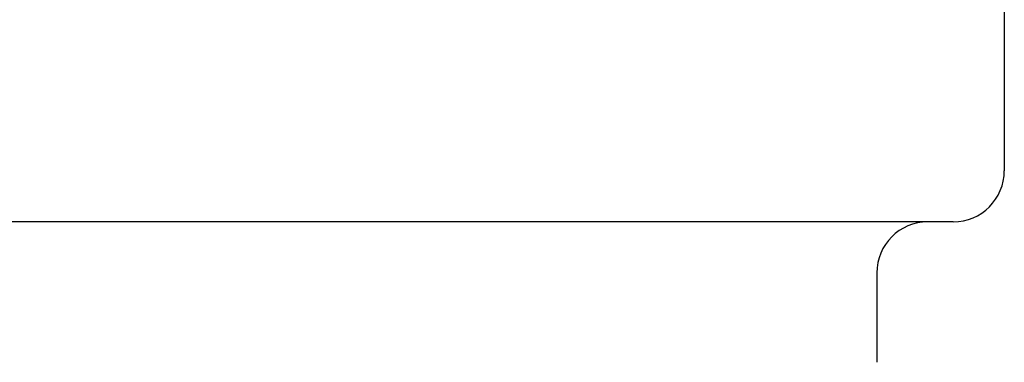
# Model space of a CAD drawing. Extents: x 1107 to 4046, y 937 to 3355.
# Tile 546 of 656: x 2256 to 2275, y 2597 to 2604. Entities that reach past the tile are written whole.
import ezdxf

# ---------------------------------------------------------------- set-up
doc = ezdxf.new("R2010")
doc.units = 0
doc.layers.add('KF_VIDA_L___C_REAR', color=7, linetype='CONTINUOUS')

# ---------------------------------------------------------------- blocks, each defined once
blk = doc.blocks.new('KF_VIDA_L___C_REAR')
at = {"layer": 'KF_VIDA_L___C_REAR'}
for p, q in [((88, 936), (88, 911.75)), ((87, 910.75), (66, 910.75)), ((85.5, 909.75), (85.5, 908))]:
    blk.add_line(p, q, dxfattribs=at)
for centre, start, end in [((87, 911.75), 270, 0), ((86.5, 909.75), 90, 180)]:
    blk.add_arc(centre, 1, start, end, dxfattribs=at)

msp = doc.modelspace()

# ---------------------------------------------------------------- block references
at = {"layer": 'KF_VIDA_L___C_REAR'}
msp.add_blockref('KF_VIDA_L___C_REAR', (2186.979, 1689.213), dxfattribs=at)

doc.saveas('drawing.dxf')
